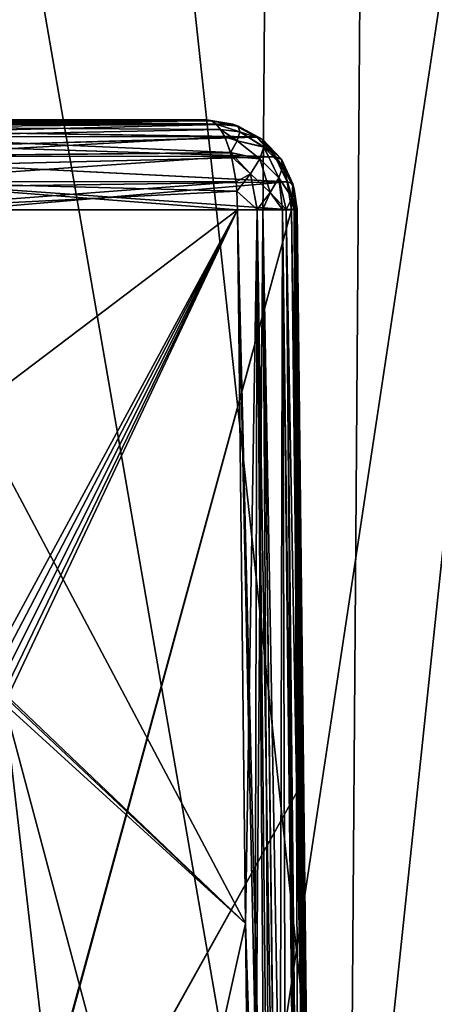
# Model space of a CAD drawing. Header units: metres. Extents: x -92 to 264, y -100 to 50.
# Tile 194 of 656: x 20.395 to 21.31, y -75.751 to -73.579. Entities that reach past the tile are written whole.
import ezdxf

# ---------------------------------------------------------------- set-up
doc = ezdxf.new("R2010")
doc.units = ezdxf.units.M
doc.layers.add('solid_21062050_01', color=7, linetype='CONTINUOUS')

msp = doc.modelspace()

# ---------------------------------------------------------------- linework, layer by layer
at = {"layer": 'solid_21062050_01'}
for points in [[(21.214607, -64.201744, -17.719408), (21.122013, -76.706161, -17.661663), (19.681713, -76.706161, -19.731001)], [(19.767994, -64.201744, -19.797812), (21.214607, -64.201744, -17.719408), (19.681713, -76.706161, -19.731001)], [(19.767994, -64.201744, 10.805351), (19.681715, -76.706161, 10.738538), (21.122013, -76.706161, 8.669203)], [(21.214607, -64.201744, 8.726948), (19.767994, -64.201744, 10.805351), (21.122013, -76.706161, 8.669203)], [(22.443529, -64.201744, -15.505316), (22.345564, -76.706161, -15.457242), (21.122013, -76.706161, -17.661663)], [(21.214607, -64.201744, -17.719408), (22.443529, -64.201744, -15.505316), (21.122013, -76.706161, -17.661663)], [(21.214607, -64.201744, 8.726948), (21.122013, -76.706161, 8.669203), (22.345564, -76.706161, 6.464783)], [(22.443529, -64.201744, 6.512856), (21.214607, -64.201744, 8.726948), (22.345564, -76.706161, 6.464783)], [(20.961796, -70.231491, 4.836563), (20.913895, -76.239906, 4.815237), (19.826012, -76.239906, 6.950325)], [(19.871422, -70.231491, 6.976542), (20.961796, -70.231491, 4.836563), (19.826012, -76.239906, 6.950325)], [(19.871422, -70.231491, -15.969002), (19.826012, -76.239906, -15.942785), (20.913893, -76.239906, -13.807698)], [(20.961796, -70.231491, -13.829023), (19.871422, -70.231491, -15.969002), (20.913893, -76.239906, -13.807698)], [(20.961796, -70.231491, -13.829023), (20.913893, -76.239906, -13.807698), (21.772638, -76.239906, -11.57059)], [(21.822508, -70.231491, 2.594333), (21.772638, -76.239906, 2.57813), (20.913895, -76.239906, 4.815237)], [(20.961796, -70.231491, 4.836563), (21.822508, -70.231491, 2.594333), (20.913895, -76.239906, 4.815237)], [(21.822508, -70.231491, -11.586793), (20.961796, -70.231491, -13.829023), (21.772638, -76.239906, -11.57059)], [(20.087782, -73.800003, 4.958738), (20.807714, -73.800003, 3.24691), (20.031857, -73.800003, 2.966053)], [(20.818117, -73.802353, 3.21817), (20.031857, -73.800003, 2.966053), (20.807714, -73.800003, 3.24691)], [(20.050623, -73.809364, 2.908531), (20.031857, -73.800003, 2.966053), (20.818117, -73.802353, 3.21817)], [(20.031857, -73.800003, -11.958514), (20.807714, -73.800003, -12.23937), (20.089361, -73.800003, -13.947842)], [(20.050661, -73.809395, -11.900889), (20.807714, -73.800003, -12.23937), (20.031857, -73.800003, -11.958514)], [(20.050623, -73.809364, 2.908531), (20.818117, -73.802353, 3.21817), (20.828318, -73.80938, 3.189992)], [(20.050661, -73.809395, -11.900889), (20.818117, -73.802353, -12.21063), (20.807714, -73.800003, -12.23937)], [(20.050661, -73.809395, -11.900889), (20.828318, -73.80938, -12.182452), (20.818117, -73.802353, -12.21063)], [(20.134352, -73.80674, 4.980779), (20.807714, -73.800003, 3.24691), (20.087782, -73.800003, 4.958738)], [(20.865326, -73.809685, -12.260809), (20.089361, -73.800003, -13.947842), (20.807714, -73.800003, -12.23937)], [(20.865326, -73.809685, -12.260809), (20.135937, -73.80674, -13.96987), (20.089361, -73.800003, -13.947842)], [(20.134352, -73.80674, 4.980779), (20.865158, -73.809624, 3.268286), (20.807714, -73.800003, 3.24691)], [(20.877178, -73.813866, 3.223936), (20.818117, -73.802353, 3.21817), (20.807714, -73.800003, 3.24691)], [(20.877178, -73.813866, 3.223936), (20.807714, -73.800003, 3.24691), (20.865158, -73.809624, 3.268286)], [(20.865326, -73.809685, -12.260809), (20.807714, -73.800003, -12.23937), (20.818117, -73.802353, -12.21063)], [(20.877178, -73.813866, 3.223936), (20.828318, -73.80938, 3.189992), (20.818117, -73.802353, 3.21817)], [(20.877363, -73.813934, -12.216369), (20.818117, -73.802353, -12.21063), (20.828318, -73.80938, -12.182452)], [(20.877363, -73.813934, -12.216369), (20.865326, -73.809685, -12.260809), (20.818117, -73.802353, -12.21063)], [(20.055191, -73.815758, 2.891742), (20.050623, -73.809364, 2.908531), (20.828318, -73.80938, 3.189992)], [(20.050661, -73.809395, -11.900889), (20.055193, -73.815758, -11.884198), (20.828318, -73.80938, -12.182452)], [(20.055191, -73.815758, 2.891742), (20.828318, -73.80938, 3.189992), (20.838093, -73.821022, 3.162987)], [(20.063583, -73.836861, 2.854497), (20.055191, -73.815758, 2.891742), (20.838093, -73.821022, 3.162987)], [(20.055193, -73.815758, -11.884198), (20.838093, -73.821022, -12.155447), (20.828318, -73.80938, -12.182452)], [(20.055193, -73.815758, -11.884198), (20.063591, -73.836891, -11.846908), (20.838093, -73.821022, -12.155447)], [(20.063583, -73.836861, 2.854497), (20.838093, -73.821022, 3.162987), (20.84725, -73.837189, 3.137693)], [(20.063591, -73.836891, -11.846908), (20.84725, -73.837189, -12.130154), (20.838093, -73.821022, -12.155447)], [(20.134352, -73.80674, 4.980779), (20.177794, -73.826508, 5.001226), (20.865158, -73.809624, 3.268286)], [(20.865326, -73.809685, -12.260809), (20.179382, -73.826508, -13.99031), (20.135937, -73.80674, -13.96987)], [(20.177794, -73.826508, 5.001226), (20.917265, -73.837715, 3.287677), (20.865158, -73.809624, 3.268286)], [(20.865326, -73.809685, -12.260809), (20.917406, -73.837822, -12.28019), (20.179382, -73.826508, -13.99031)], [(20.880516, -73.826302, 3.179622), (20.838093, -73.821022, 3.162987), (20.828318, -73.80938, 3.189992)], [(20.880516, -73.826302, 3.179622), (20.828318, -73.80938, 3.189992), (20.877178, -73.813866, 3.223936)], [(20.880686, -73.826416, -12.171969), (20.828318, -73.80938, -12.182452), (20.838093, -73.821022, -12.155447)], [(20.877363, -73.813934, -12.216369), (20.828318, -73.80938, -12.182452), (20.880686, -73.826416, -12.171969)], [(20.874947, -73.846092, 3.138313), (20.84725, -73.837189, 3.137693), (20.838093, -73.821022, 3.162987)], [(20.874947, -73.846092, 3.138313), (20.838093, -73.821022, 3.162987), (20.880516, -73.826302, 3.179622)], [(20.875072, -73.846275, -12.130594), (20.838093, -73.821022, -12.155447), (20.84725, -73.837189, -12.130154)], [(20.880686, -73.826416, -12.171969), (20.838093, -73.821022, -12.155447), (20.875072, -73.846275, -12.130594)], [(20.931353, -73.843338, 3.233822), (20.865158, -73.809624, 3.268286), (20.917265, -73.837715, 3.287677)], [(20.877178, -73.813866, 3.223936), (20.865158, -73.809624, 3.268286), (20.931353, -73.843338, 3.233822)], [(20.877363, -73.813934, -12.216369), (20.917406, -73.837822, -12.28019), (20.865326, -73.809685, -12.260809)], [(20.880516, -73.826302, 3.179622), (20.877178, -73.813866, 3.223936), (20.931353, -73.843338, 3.233822)], [(20.877363, -73.813934, -12.216369), (20.931503, -73.84346, -12.22629), (20.917406, -73.837822, -12.28019)], [(20.877363, -73.813934, -12.216369), (20.880686, -73.826416, -12.171969), (20.931503, -73.84346, -12.22629)], [(20.063583, -73.836861, 2.854497), (20.84725, -73.837189, 3.137693), (20.860071, -73.872177, 3.102272)], [(20.069351, -73.88031, 2.809218), (20.063583, -73.836861, 2.854497), (20.860071, -73.872177, 3.102272)], [(20.063591, -73.836891, -11.846908), (20.069353, -73.880325, -11.801667), (20.84725, -73.837189, -12.130154)], [(20.069353, -73.880325, -11.801667), (20.860144, -73.872437, -12.094532), (20.84725, -73.837189, -12.130154)], [(20.177794, -73.826508, 5.001226), (20.215168, -73.857964, 5.018818), (20.917265, -73.837715, 3.287677)], [(20.917406, -73.837822, -12.28019), (20.216759, -73.857964, -14.007895), (20.179382, -73.826508, -13.99031)], [(20.215168, -73.857964, 5.018818), (20.958744, -73.881546, 3.303112), (20.917265, -73.837715, 3.287677)], [(20.917406, -73.837822, -12.28019), (20.958847, -73.881699, -12.295611), (20.216759, -73.857964, -14.007895)], [(20.874947, -73.846092, 3.138313), (20.860071, -73.872177, 3.102272), (20.84725, -73.837189, 3.137693)], [(20.875072, -73.846275, -12.130594), (20.84725, -73.837189, -12.130154), (20.860144, -73.872437, -12.094532)], [(20.874947, -73.846092, 3.138313), (20.924572, -73.885689, 3.131685), (20.860071, -73.872177, 3.102272)], [(20.875072, -73.846275, -12.130594), (20.860144, -73.872437, -12.094532), (20.924685, -73.885864, -12.124084)], [(20.874947, -73.846092, 3.138313), (20.880516, -73.826302, 3.179622), (20.933855, -73.859772, 3.180396)], [(20.874947, -73.846092, 3.138313), (20.933855, -73.859772, 3.180396), (20.924572, -73.885689, 3.131685)], [(20.880686, -73.826416, -12.171969), (20.875072, -73.846275, -12.130594), (20.933996, -73.859917, -12.172823)], [(20.875072, -73.846275, -12.130594), (20.924685, -73.885864, -12.124084), (20.933996, -73.859917, -12.172823)], [(20.880516, -73.826302, 3.179622), (20.931353, -73.843338, 3.233822), (20.933855, -73.859772, 3.180396)], [(20.880686, -73.826416, -12.171969), (20.933996, -73.859917, -12.172823), (20.931503, -73.84346, -12.22629)], [(20.972692, -73.886993, 3.250154), (20.917265, -73.837715, 3.287677), (20.958744, -73.881546, 3.303112)], [(20.931353, -73.843338, 3.233822), (20.917265, -73.837715, 3.287677), (20.972692, -73.886993, 3.250154)], [(20.931503, -73.84346, -12.22629), (20.958847, -73.881699, -12.295611), (20.917406, -73.837822, -12.28019)], [(20.931353, -73.843338, 3.233822), (20.972692, -73.886993, 3.250154), (20.975445, -73.902901, 3.197541)], [(20.933855, -73.859772, 3.180396), (20.931353, -73.843338, 3.233822), (20.975445, -73.902901, 3.197541)], [(20.97279, -73.887131, -12.242698), (20.958847, -73.881699, -12.295611), (20.931503, -73.84346, -12.22629)], [(20.975552, -73.903015, -12.190126), (20.931503, -73.84346, -12.22629), (20.933996, -73.859917, -12.172823)], [(20.975552, -73.903015, -12.190126), (20.97279, -73.887131, -12.242698), (20.931503, -73.84346, -12.22629)], [(20.215168, -73.857964, 5.018818), (20.243956, -73.898994, 5.032368), (20.958744, -73.881546, 3.303112)], [(20.958847, -73.881699, -12.295611), (20.24555, -73.898994, -14.021441), (20.216759, -73.857964, -14.007895)], [(20.924572, -73.885689, 3.131685), (20.933855, -73.859772, 3.180396), (20.966787, -73.92804, 3.149355)], [(20.966919, -73.928123, -12.141969), (20.933996, -73.859917, -12.172823), (20.924685, -73.885864, -12.124084)], [(20.933855, -73.859772, 3.180396), (20.975445, -73.902901, 3.197541), (20.966787, -73.92804, 3.149355)], [(20.966919, -73.928123, -12.141969), (20.975552, -73.903015, -12.190126), (20.933996, -73.859917, -12.172823)], [(20.069353, -73.880325, -11.801667), (20.067167, -73.935936, -11.769804), (20.862473, -73.88118, -12.0881)], [(20.067167, -73.935936, -11.769804), (20.872278, -73.9366, -12.061011), (20.862473, -73.88118, -12.0881)], [(20.067169, -73.935921, 2.777348), (20.069351, -73.88031, 2.809218), (20.862473, -73.88118, 3.09564)], [(20.067169, -73.935921, 2.777348), (20.862473, -73.88118, 3.09564), (20.872278, -73.9366, 3.068551)], [(20.069351, -73.88031, 2.809218), (20.860071, -73.872177, 3.102272), (20.862473, -73.88118, 3.09564)], [(20.069353, -73.880325, -11.801667), (20.862473, -73.88118, -12.0881), (20.860144, -73.872437, -12.094532)], [(20.243956, -73.898994, 5.032368), (20.985573, -73.936867, 3.313096), (20.958744, -73.881546, 3.303112)], [(20.958847, -73.881699, -12.295611), (20.985628, -73.93705, -12.305577), (20.24555, -73.898994, -14.021441)], [(20.904245, -73.919006, 3.091597), (20.862473, -73.88118, 3.09564), (20.860071, -73.872177, 3.102272)], [(20.904245, -73.919006, 3.091597), (20.860071, -73.872177, 3.102272), (20.924572, -73.885689, 3.131685)], [(20.924685, -73.885864, -12.124084), (20.860144, -73.872437, -12.094532), (20.862473, -73.88118, -12.0881)], [(20.904245, -73.919006, 3.091597), (20.872278, -73.9366, 3.068551), (20.862473, -73.88118, 3.09564)], [(20.904316, -73.919228, -12.083987), (20.862473, -73.88118, -12.0881), (20.872278, -73.9366, -12.061011)], [(20.924685, -73.885864, -12.124084), (20.862473, -73.88118, -12.0881), (20.904316, -73.919228, -12.083987)], [(20.904245, -73.919006, 3.091597), (20.924572, -73.885689, 3.131685), (20.94739, -73.960457, 3.109335)], [(20.947563, -73.960495, -12.101959), (20.924685, -73.885864, -12.124084), (20.904316, -73.919228, -12.083987)], [(20.924572, -73.885689, 3.131685), (20.966787, -73.92804, 3.149355), (20.94739, -73.960457, 3.109335)], [(20.947563, -73.960495, -12.101959), (20.966919, -73.928123, -12.141969), (20.924685, -73.885864, -12.124084)], [(20.9974, -73.940903, 3.269855), (20.958744, -73.881546, 3.303112), (20.985573, -73.936867, 3.313096)], [(20.9974, -73.940903, 3.269855), (20.972692, -73.886993, 3.250154), (20.958744, -73.881546, 3.303112)], [(20.97279, -73.887131, -12.242698), (20.985628, -73.93705, -12.305577), (20.958847, -73.881699, -12.295611)], [(21.000982, -73.952744, 3.226578), (20.975445, -73.902901, 3.197541), (20.972692, -73.886993, 3.250154)], [(20.9974, -73.940903, 3.269855), (21.000982, -73.952744, 3.226578), (20.972692, -73.886993, 3.250154)], [(20.997438, -73.941063, -12.262424), (20.985628, -73.93705, -12.305577), (20.97279, -73.887131, -12.242698)], [(21.001034, -73.952866, -12.21923), (20.97279, -73.887131, -12.242698), (20.975552, -73.903015, -12.190126)], [(20.997438, -73.941063, -12.262424), (20.97279, -73.887131, -12.242698), (21.001034, -73.952866, -12.21923)], [(20.243956, -73.898994, 5.032368), (20.262217, -73.946831, 5.040964), (20.985573, -73.936867, 3.313096)], [(20.985628, -73.93705, -12.305577), (20.263813, -73.946831, -14.030033), (20.24555, -73.898994, -14.021441)], [(20.996094, -73.971634, 3.186018), (20.966787, -73.92804, 3.149355), (20.975445, -73.902901, 3.197541)], [(20.996187, -73.971695, -12.178736), (20.975552, -73.903015, -12.190126), (20.966919, -73.928123, -12.141969)], [(21.000982, -73.952744, 3.226578), (20.996094, -73.971634, 3.186018), (20.975445, -73.902901, 3.197541)], [(21.001034, -73.952866, -12.21923), (20.975552, -73.903015, -12.190126), (20.996187, -73.971695, -12.178736)], [(20.904245, -73.919006, 3.091597), (20.874208, -73.957153, 3.063219), (20.872278, -73.9366, 3.068551)], [(20.904316, -73.919228, -12.083987), (20.872278, -73.9366, -12.061011), (20.874228, -73.957413, -12.055625)], [(20.904245, -73.919006, 3.091597), (20.918629, -73.997871, 3.080497), (20.874208, -73.957153, 3.063219)], [(20.918854, -73.997864, -12.073107), (20.904316, -73.919228, -12.083987), (20.874228, -73.957413, -12.055625)], [(20.904245, -73.919006, 3.091597), (20.94739, -73.960457, 3.109335), (20.918629, -73.997871, 3.080497)], [(20.918854, -73.997864, -12.073107), (20.947563, -73.960495, -12.101959), (20.904316, -73.919228, -12.083987)], [(20.974632, -73.997589, 3.136761), (20.94739, -73.960457, 3.109335), (20.966787, -73.92804, 3.149355)], [(20.983063, -73.99749, -12.143211), (20.966919, -73.928123, -12.141969), (20.947563, -73.960495, -12.101959)], [(20.982904, -73.99749, 3.150462), (20.974632, -73.997589, 3.136761), (20.966787, -73.92804, 3.149355)], [(20.996094, -73.971634, 3.186018), (20.982904, -73.99749, 3.150462), (20.966787, -73.92804, 3.149355)], [(20.996187, -73.971695, -12.178736), (20.966919, -73.928123, -12.141969), (20.983063, -73.99749, -12.143211)], [(20.067169, -73.935921, 2.777348), (20.875788, -73.998253, 3.058859), (20.057117, -73.998253, 2.762505)], [(20.067167, -73.935936, -11.769804), (20.057117, -73.998253, -11.754966), (20.872278, -73.9366, -12.061011)], [(20.874228, -73.957413, -12.055625), (20.872278, -73.9366, -12.061011), (20.057117, -73.998253, -11.754966)], [(20.067169, -73.935921, 2.777348), (20.874208, -73.957153, 3.063219), (20.875788, -73.998253, 3.058859)], [(20.067169, -73.935921, 2.777348), (20.872278, -73.9366, 3.068551), (20.874208, -73.957153, 3.063219)], [(20.262217, -73.946831, 5.040964), (20.268721, -73.998253, 5.044025), (20.985573, -73.936867, 3.313096)], [(20.985628, -73.93705, -12.305577), (20.99515, -73.998253, -12.30912), (20.263813, -73.946831, -14.030033)], [(20.263813, -73.946831, -14.030033), (20.99515, -73.998253, -12.30912), (20.270317, -73.998253, -14.033093)], [(20.985573, -73.936867, 3.313096), (20.268721, -73.998253, 5.044025), (20.99515, -73.998253, 3.316659)], [(21.003542, -73.997993, 3.287499), (20.985573, -73.936867, 3.313096), (20.99515, -73.998253, 3.316659)], [(21.003542, -73.997993, 3.287499), (20.9974, -73.940903, 3.269855), (20.985573, -73.936867, 3.313096)], [(20.997438, -73.941063, -12.262424), (20.99515, -73.998253, -12.30912), (20.985628, -73.93705, -12.305577)], [(20.997438, -73.941063, -12.262424), (21.003542, -73.997993, -12.27996), (20.99515, -73.998253, -12.30912)], [(21.006599, -73.997665, 3.22595), (20.996094, -73.971634, 3.186018), (21.000982, -73.952744, 3.226578)], [(21.001034, -73.952866, -12.21923), (20.996187, -73.971695, -12.178736), (21.006599, -73.997665, -12.21841)], [(21.007435, -73.99778, 3.257211), (21.000982, -73.952744, 3.226578), (20.9974, -73.940903, 3.269855)], [(21.003542, -73.997993, 3.287499), (21.007435, -73.99778, 3.257211), (20.9974, -73.940903, 3.269855)], [(20.997438, -73.941063, -12.262424), (21.007435, -73.99778, -12.249672), (21.003542, -73.997993, -12.27996)], [(20.997438, -73.941063, -12.262424), (21.001034, -73.952866, -12.21923), (21.007435, -73.99778, -12.249672)], [(21.007435, -73.99778, 3.257211), (21.006599, -73.997665, 3.22595), (21.000982, -73.952744, 3.226578)], [(21.001034, -73.952866, -12.21923), (21.006599, -73.997665, -12.21841), (21.007435, -73.99778, -12.249672)], [(20.874228, -73.957413, -12.055625), (20.057117, -73.998253, -11.754966), (20.875788, -73.998253, -12.051319)], [(20.918629, -73.997871, 3.080497), (20.875788, -73.998253, 3.058859), (20.874208, -73.957153, 3.063219)], [(20.918854, -73.997864, -12.073107), (20.874228, -73.957413, -12.055625), (20.875788, -73.998253, -12.051319)], [(20.931293, -73.99778, 3.089674), (20.918629, -73.997871, 3.080497), (20.94739, -73.960457, 3.109335)], [(20.931293, -73.99778, -12.082134), (20.947563, -73.960495, -12.101959), (20.918854, -73.997864, -12.073107)], [(20.974632, -73.997589, 3.136761), (20.931293, -73.99778, 3.089674), (20.94739, -73.960457, 3.109335)], [(20.931293, -73.99778, -12.082134), (20.974632, -73.997589, -12.129222), (20.947563, -73.960495, -12.101959)], [(20.974632, -73.997589, -12.129222), (20.983063, -73.99749, -12.143211), (20.947563, -73.960495, -12.101959)], [(21.000807, -73.997513, 3.194861), (20.982904, -73.99749, 3.150462), (20.996094, -73.971634, 3.186018)], [(20.996187, -73.971695, -12.178736), (20.983063, -73.99749, -12.143211), (21.000807, -73.997513, -12.187322)], [(21.006599, -73.997665, 3.22595), (21.000807, -73.997513, 3.194861), (20.996094, -73.971634, 3.186018)], [(20.996187, -73.971695, -12.178736), (21.000807, -73.997513, -12.187322), (21.006599, -73.997665, -12.21841)], [(20.875788, -73.998253, -12.051319), (19.65517, -74.921295, -11.600896), (20.311438, -75.038208, -11.837377)], [(20.875788, -73.998253, -12.051319), (20.057117, -73.998253, -11.754966), (19.65517, -74.921295, -11.600896)], [(20.057117, -73.998253, 2.762505), (20.893497, -75.572861, 3.050656), (20.346291, -75.051888, 2.857405)], [(20.057117, -73.998253, 2.762505), (20.875788, -73.998253, 3.058859), (20.893497, -75.572861, 3.050656)], [(20.293774, -76.558136, 5.043249), (20.99515, -73.998253, 3.316659), (20.268721, -73.998253, 5.044025)], [(20.29538, -76.558136, -14.032292), (20.270317, -73.998253, -14.033093), (20.99515, -73.998253, -12.30912)], [(21.009575, -75.277626, 3.3099), (20.99515, -73.998253, 3.316659), (20.293774, -76.558136, 5.043249)], [(20.29538, -76.558136, -14.032292), (20.99515, -73.998253, -12.30912), (21.009575, -75.277626, -12.30236)], [(20.875788, -73.998253, -12.051319), (20.311438, -75.038208, -11.837377), (20.330162, -75.041229, -11.844127)], [(20.875788, -73.998253, -12.051319), (20.330162, -75.041229, -11.844127), (20.346291, -75.051888, -11.849866)], [(20.875788, -73.998253, -12.051319), (20.346291, -75.051888, -11.849866), (20.357189, -75.068428, -11.853658)], [(20.875788, -73.998253, -12.051319), (20.357189, -75.068428, -11.853658), (20.361061, -75.088142, -11.854877)], [(20.893497, -75.572861, -12.043117), (20.875788, -73.998253, -12.051319), (20.361061, -75.088142, -11.854877)], [(20.949615, -77.026428, -12.055171), (20.918854, -73.997864, -12.073107), (20.875788, -73.998253, -12.051319)], [(20.918629, -73.997871, 3.080497), (20.893497, -75.572861, 3.050656), (20.875788, -73.998253, 3.058859)], [(20.941357, -77.053642, -12.049843), (20.875788, -73.998253, -12.051319), (20.893497, -75.572861, -12.043117)], [(20.941357, -77.053642, -12.049843), (20.949615, -77.026428, -12.055171), (20.875788, -73.998253, -12.051319)], [(20.918629, -73.997871, 3.080497), (20.911213, -77.148758, 3.042443), (20.893497, -75.572861, 3.050656)], [(20.941393, -77.053535, 3.057405), (20.911213, -77.148758, 3.042443), (20.918629, -73.997871, 3.080497)], [(20.949539, -77.02668, 3.06266), (20.918629, -73.997871, 3.080497), (20.931293, -73.99778, 3.089674)], [(20.949539, -77.02668, 3.06266), (20.941393, -77.053535, 3.057405), (20.918629, -73.997871, 3.080497)], [(20.967165, -76.965866, -12.068663), (20.931293, -73.99778, -12.082134), (20.918854, -73.997864, -12.073107)], [(20.949615, -77.026428, -12.055171), (20.967165, -76.965866, -12.068663), (20.918854, -73.997864, -12.073107)], [(20.967215, -76.965691, 3.076246), (20.931293, -73.99778, 3.089674), (20.974632, -73.997589, 3.136761)], [(20.983902, -76.904594, -12.084932), (20.974632, -73.997589, -12.129222), (20.931293, -73.99778, -12.082134)], [(20.967215, -76.965691, 3.076246), (20.949539, -77.02668, 3.06266), (20.931293, -73.99778, 3.089674)], [(20.967165, -76.965866, -12.068663), (20.983902, -76.904594, -12.084932), (20.931293, -73.99778, -12.082134)], [(20.983839, -76.904831, 3.092402), (20.967215, -76.965691, 3.076246), (20.974632, -73.997589, 3.136761)], [(21.007029, -76.810966, 3.123263), (20.974632, -73.997589, 3.136761), (20.982904, -73.99749, 3.150462)], [(21.011726, -76.78994, -12.123831), (20.983063, -73.99749, -12.143211), (20.974632, -73.997589, -12.129222)], [(21.007029, -76.810966, 3.123263), (20.983839, -76.904831, 3.092402), (20.974632, -73.997589, 3.136761)], [(21.006994, -76.811134, -12.115668), (21.011726, -76.78994, -12.123831), (20.974632, -73.997589, -12.129222)], [(20.983902, -76.904594, -12.084932), (21.006994, -76.811134, -12.115668), (20.974632, -73.997589, -12.129222)], [(21.011671, -76.790176, 3.131269), (20.982904, -73.99749, 3.150462), (21.000807, -73.997513, 3.194861)], [(21.011671, -76.790176, 3.131269), (21.007029, -76.810966, 3.123263), (20.982904, -73.99749, 3.150462)], [(21.031431, -76.684372, -12.174865), (21.000807, -73.997513, -12.187322), (20.983063, -73.99749, -12.143211)], [(21.011726, -76.78994, -12.123831), (21.031431, -76.684372, -12.174865), (20.983063, -73.99749, -12.143211)], [(21.031771, -76.566193, 3.277147), (21.003542, -73.997993, 3.287499), (20.99515, -73.998253, 3.316659)], [(21.003542, -73.997993, -12.27996), (21.009575, -75.277626, -12.30236), (20.99515, -73.998253, -12.30912)], [(21.02725, -76.559288, 3.293707), (20.99515, -73.998253, 3.316659), (21.009575, -75.277626, 3.3099)], [(21.030106, -76.562683, 3.28389), (21.031771, -76.566193, 3.277147), (20.99515, -73.998253, 3.316659)], [(21.02725, -76.559288, 3.293707), (21.030106, -76.562683, 3.28389), (20.99515, -73.998253, 3.316659)], [(21.031431, -76.684372, 3.182405), (21.000807, -73.997513, 3.194861), (21.006599, -73.997665, 3.22595)], [(21.011671, -76.790176, 3.131269), (21.000807, -73.997513, 3.194861), (21.031431, -76.684372, 3.182405)], [(21.035866, -76.642868, -12.200499), (21.006599, -73.997665, -12.21841), (21.000807, -73.997513, -12.187322)], [(21.035866, -76.642868, -12.200499), (21.000807, -73.997513, -12.187322), (21.031431, -76.684372, -12.174865)], [(21.036642, -76.59552, 3.243821), (21.007435, -73.99778, 3.257211), (21.003542, -73.997993, 3.287499)], [(21.033833, -76.572517, -12.259442), (21.003542, -73.997993, -12.27996), (21.007435, -73.99778, -12.249672)], [(21.003542, -73.997993, -12.27996), (21.024006, -76.558136, -12.295592), (21.009575, -75.277626, -12.30236)], [(21.029753, -76.561989, -12.277658), (21.024006, -76.558136, -12.295592), (21.003542, -73.997993, -12.27996)], [(21.036108, -76.588303, 3.250435), (21.036642, -76.59552, 3.243821), (21.003542, -73.997993, 3.287499)], [(21.03536, -76.581696, 3.25706), (21.036108, -76.588303, 3.250435), (21.003542, -73.997993, 3.287499)], [(21.034391, -76.575775, 3.263731), (21.03536, -76.581696, 3.25706), (21.003542, -73.997993, 3.287499)], [(21.033195, -76.570549, 3.270429), (21.034391, -76.575775, 3.263731), (21.003542, -73.997993, 3.287499)], [(21.031771, -76.566193, 3.277147), (21.033195, -76.570549, 3.270429), (21.003542, -73.997993, 3.287499)], [(21.031143, -76.564362, -12.272244), (21.029753, -76.561989, -12.277658), (21.003542, -73.997993, -12.27996)], [(21.033833, -76.572517, -12.259442), (21.031143, -76.564362, -12.272244), (21.003542, -73.997993, -12.27996)], [(21.036663, -76.629898, 3.21723), (21.006599, -73.997665, 3.22595), (21.007435, -73.99778, 3.257211)], [(21.033012, -76.67247, 3.18957), (21.031431, -76.684372, 3.182405), (21.006599, -73.997665, 3.22595)], [(21.034313, -76.661072, 3.196643), (21.033012, -76.67247, 3.18957), (21.006599, -73.997665, 3.22595)], [(21.035343, -76.650177, 3.203603), (21.034313, -76.661072, 3.196643), (21.006599, -73.997665, 3.22595)], [(21.036119, -76.639786, 3.210449), (21.035343, -76.650177, 3.203603), (21.006599, -73.997665, 3.22595)], [(21.036663, -76.629898, 3.21723), (21.036119, -76.639786, 3.210449), (21.006599, -73.997665, 3.22595)], [(21.037073, -76.609962, -12.224648), (21.007435, -73.99778, -12.249672), (21.006599, -73.997665, -12.21841)], [(21.035866, -76.642868, -12.200499), (21.037073, -76.609962, -12.224648), (21.006599, -73.997665, -12.21841)], [(21.036978, -76.620514, 3.223928), (21.036663, -76.629898, 3.21723), (21.007435, -73.99778, 3.257211)], [(21.037077, -76.611649, 3.230592), (21.036978, -76.620514, 3.223928), (21.007435, -73.99778, 3.257211)], [(21.036964, -76.603302, 3.237211), (21.037077, -76.611649, 3.230592), (21.007435, -73.99778, 3.257211)], [(21.036642, -76.59552, 3.243821), (21.036964, -76.603302, 3.237211), (21.007435, -73.99778, 3.257211)], [(21.035526, -76.582687, -12.248165), (21.033833, -76.572517, -12.259442), (21.007435, -73.99778, -12.249672)], [(21.036211, -76.589699, -12.241834), (21.035526, -76.582687, -12.248165), (21.007435, -73.99778, -12.249672)], [(21.037073, -76.609962, -12.224648), (21.036211, -76.589699, -12.241834), (21.007435, -73.99778, -12.249672)], [(20.893497, -75.572861, 3.050656), (20.357189, -75.068428, 2.861197), (20.346291, -75.051888, 2.857405)], [(20.893497, -75.572861, 3.050656), (20.361061, -75.088142, 2.862416), (20.357189, -75.068428, 2.861197)], [(20.643627, -77.542168, 2.941927), (20.369478, -77.930428, 2.839083), (20.361061, -75.088142, 2.862416)], [(20.911213, -77.148758, 3.042443), (20.643627, -77.542168, 2.941927), (20.361061, -75.088142, 2.862416)], [(20.893497, -75.572861, 3.050656), (20.911213, -77.148758, 3.042443), (20.361061, -75.088142, 2.862416)], [(20.893497, -75.572861, -12.043117), (20.361061, -75.088142, -11.854877), (20.369478, -77.930428, -11.831544)], [(20.293774, -76.558136, 5.043249), (21.024006, -76.558136, 3.303132), (21.009575, -75.277626, 3.3099)], [(20.29538, -76.558136, -14.032292), (21.009575, -75.277626, -12.30236), (21.024006, -76.558136, -12.295592)], [(21.02725, -76.559288, 3.293707), (21.009575, -75.277626, 3.3099), (21.024006, -76.558136, 3.303132)], [(20.911213, -77.148758, -12.034904), (20.893497, -75.572861, -12.043117), (20.369478, -77.930428, -11.831544)], [(20.941357, -77.053642, -12.049843), (20.893497, -75.572861, -12.043117), (20.911213, -77.148758, -12.034904)]]:
    msp.add_3dface(points, dxfattribs=at)

doc.saveas('drawing.dxf')
